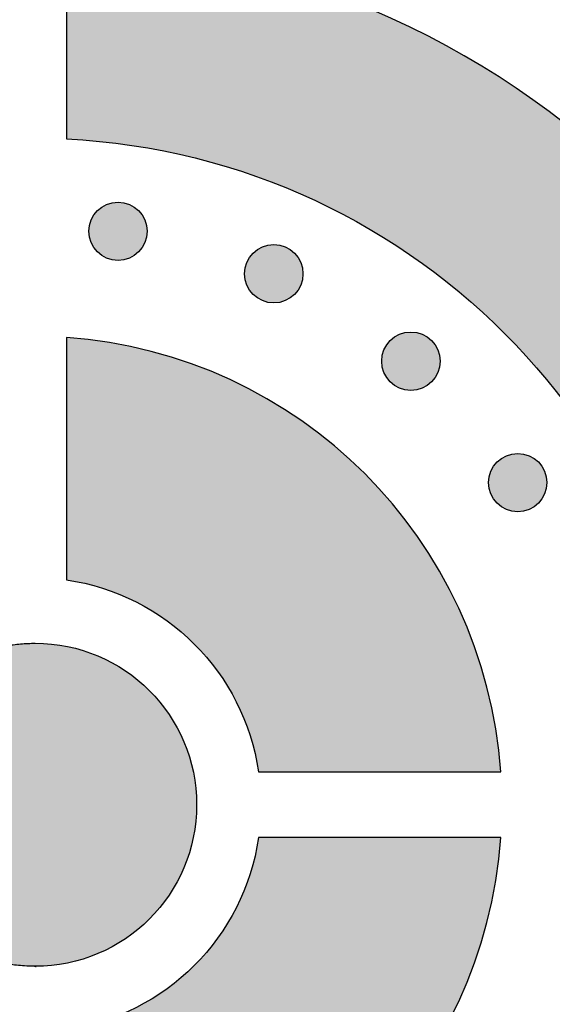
# Model space of a CAD drawing. Header units: millimetres. Extents: x -3873 to -97, y 912 to 4165.
# Tile 389 of 656: x -1656 to -1623, y 2578 to 2638. Entities that reach past the tile are written whole.
import ezdxf

# ---------------------------------------------------------------- set-up
doc = ezdxf.new("R2010")
doc.units = ezdxf.units.MM
doc.layers.add('pattern', color=7, linetype='Continuous', true_color=0x000000)

msp = doc.modelspace()

# ---------------------------------------------------------------- hatches: boundary and pattern name
at = {"layer": 'pattern'}
for points in [[(-1653.016, 2630.506), (-1652.142, 2630.454), (-1651.262, 2630.382), (-1650.376, 2630.289), (-1649.486, 2630.177), (-1648.591, 2630.043), (-1647.692, 2629.888), (-1646.791, 2629.712), (-1645.888, 2629.514), (-1644.983, 2629.293), (-1644.077, 2629.051), (-1643.172, 2628.785), (-1642.268, 2628.497), (-1641.365, 2628.186), (-1640.465, 2627.851), (-1639.568, 2627.494), (-1638.676, 2627.113), (-1637.788, 2626.708), (-1636.907, 2626.281), (-1636.033, 2625.83), (-1635.167, 2625.357), (-1634.309, 2624.86), (-1633.461, 2624.341), (-1632.623, 2623.8), (-1631.796, 2623.237), (-1630.982, 2622.651), (-1630.181, 2622.045), (-1629.393, 2621.417), (-1628.621, 2620.77), (-1627.864, 2620.102), (-1627.122, 2619.415), (-1626.398, 2618.709), (-1625.692, 2617.985), (-1625.004, 2617.244), (-1624.334, 2616.486), (-1623.685, 2615.712), (-1623.055, 2614.923), (-1622.446, 2614.119), (-1621.858, 2613.302), (-1621.292, 2612.472), (-1620.747, 2611.629), (-1620.225, 2610.776), (-1619.726, 2609.913), (-1619.249, 2609.04), (-1618.796, 2608.159), (-1618.365, 2607.27), (-1617.958, 2606.375), (-1617.575, 2605.474), (-1617.215, 2604.568), (-1616.878, 2603.658), (-1616.565, 2602.744), (-1616.275, 2601.829), (-1616.009, 2600.912), (-1615.766, 2599.994), (-1615.545, 2599.077), (-1615.347, 2598.161), (-1615.172, 2597.246), (-1615.018, 2596.334), (-1614.886, 2595.425), (-1614.776, 2594.52), (-1614.687, 2593.62), (-1614.618, 2592.725), (-1614.57, 2591.836), (-1614.541, 2590.953), (-1614.531, 2590.077), (-1614.541, 2589.201), (-1614.569, 2588.318), (-1614.618, 2587.429), (-1614.686, 2586.534), (-1614.775, 2585.634), (-1614.886, 2584.729), (-1615.017, 2583.82), (-1615.171, 2582.908), (-1615.346, 2581.993), (-1615.544, 2581.077), (-1615.764, 2580.16), (-1616.007, 2579.242), (-1616.274, 2578.325), (-1616.563, 2577.41), (-1616.876, 2576.496), (-1617.212, 2575.586), (-1617.572, 2574.68), (-1617.956, 2573.779), (-1618.362, 2572.883), (-1618.793, 2571.994), (-1619.246, 2571.113), (-1619.723, 2570.24), (-1620.222, 2569.377), (-1620.744, 2568.524), (-1621.288, 2567.681), (-1621.854, 2566.851), (-1622.442, 2566.034), (-1623.051, 2565.23), (-1623.68, 2564.441), (-1624.33, 2563.667), (-1624.999, 2562.909), (-1625.687, 2562.167), (-1626.394, 2561.443), (-1627.118, 2560.737), (-1627.859, 2560.05), (-1628.616, 2559.382), (-1629.388, 2558.734), (-1630.176, 2558.107), (-1630.977, 2557.5), (-1631.791, 2556.915), (-1632.617, 2556.351), (-1633.455, 2555.81), (-1634.303, 2555.29), (-1635.161, 2554.794), (-1636.027, 2554.32), (-1636.901, 2553.869), (-1637.782, 2553.442), (-1638.67, 2553.038), (-1639.562, 2552.657), (-1640.459, 2552.299), (-1641.359, 2551.964), (-1642.261, 2551.653), (-1643.166, 2551.364), (-1644.071, 2551.099), (-1644.976, 2550.856), (-1645.881, 2550.635), (-1646.785, 2550.437), (-1647.686, 2550.26), (-1648.584, 2550.106), (-1649.479, 2549.972), (-1650.37, 2549.859), (-1651.255, 2549.767), (-1652.136, 2549.694), (-1653.01, 2549.641), (-1653.009, 2537.63), (-1651.868, 2537.686), (-1650.719, 2537.768), (-1649.562, 2537.876), (-1648.399, 2538.01), (-1647.229, 2538.172), (-1646.055, 2538.362), (-1644.876, 2538.58), (-1643.695, 2538.827), (-1642.511, 2539.103), (-1641.326, 2539.408), (-1640.14, 2539.743), (-1638.956, 2540.109), (-1637.773, 2540.504), (-1636.594, 2540.93), (-1635.419, 2541.387), (-1634.249, 2541.874), (-1633.085, 2542.392), (-1631.929, 2542.941), (-1630.782, 2543.52), (-1629.645, 2544.13), (-1628.52, 2544.77), (-1627.406, 2545.44), (-1626.306, 2546.139), (-1625.221, 2546.868), (-1624.151, 2547.625), (-1623.099, 2548.41), (-1622.064, 2549.224), (-1621.049, 2550.064), (-1620.054, 2550.93), (-1619.08, 2551.823), (-1618.128, 2552.74), (-1617.199, 2553.68), (-1616.295, 2554.645), (-1615.415, 2555.631), (-1614.561, 2556.638), (-1613.733, 2557.666), (-1612.932, 2558.713), (-1612.159, 2559.777), (-1611.414, 2560.859), (-1610.698, 2561.957), (-1610.012, 2563.069), (-1609.355, 2564.195), (-1608.729, 2565.333), (-1608.132, 2566.483), (-1607.566, 2567.642), (-1607.032, 2568.811), (-1606.527, 2569.987), (-1606.054, 2571.169), (-1605.612, 2572.357), (-1605.201, 2573.549), (-1604.82, 2574.744), (-1604.47, 2575.941), (-1604.15, 2577.138), (-1603.861, 2578.335), (-1603.601, 2579.531), (-1603.371, 2580.725), (-1603.169, 2581.915), (-1602.996, 2583.101), (-1602.852, 2584.282), (-1602.735, 2585.457), (-1602.645, 2586.624), (-1602.581, 2587.784), (-1602.544, 2588.936), (-1602.531, 2590.078), (-1602.544, 2591.22), (-1602.582, 2592.372), (-1602.645, 2593.532), (-1602.735, 2594.699), (-1602.853, 2595.874), (-1602.998, 2597.055), (-1603.171, 2598.241), (-1603.372, 2599.431), (-1603.603, 2600.625), (-1603.863, 2601.821), (-1604.153, 2603.018), (-1604.472, 2604.215), (-1604.823, 2605.412), (-1605.203, 2606.607), (-1605.615, 2607.799), (-1606.057, 2608.986), (-1606.531, 2610.169), (-1607.035, 2611.345), (-1607.57, 2612.513), (-1608.136, 2613.672), (-1608.733, 2614.822), (-1609.359, 2615.96), (-1610.016, 2617.086), (-1610.703, 2618.198), (-1611.419, 2619.296), (-1612.164, 2620.377), (-1612.937, 2621.442), (-1613.738, 2622.489), (-1614.566, 2623.516), (-1615.42, 2624.523), (-1616.3, 2625.509), (-1617.205, 2626.473), (-1618.134, 2627.414), (-1619.086, 2628.331), (-1620.06, 2629.223), (-1621.056, 2630.089), (-1622.071, 2630.929), (-1623.106, 2631.742), (-1624.158, 2632.528), (-1625.228, 2633.285), (-1626.313, 2634.013), (-1627.413, 2634.712), (-1628.527, 2635.382), (-1629.653, 2636.022), (-1630.79, 2636.631), (-1631.937, 2637.21), (-1633.093, 2637.759), (-1634.257, 2638.277), (-1635.427, 2638.764), (-1636.602, 2639.22), (-1637.782, 2639.646), (-1638.964, 2640.042), (-1640.149, 2640.407), (-1641.334, 2640.742), (-1642.519, 2641.047), (-1643.703, 2641.323), (-1644.885, 2641.569), (-1646.063, 2641.787), (-1647.238, 2641.977), (-1648.407, 2642.138), (-1649.571, 2642.273), (-1650.727, 2642.38), (-1651.877, 2642.462), (-1653.017, 2642.518)], [(-1651.13, 2623.633), (-1651.102, 2623.606), (-1651.073, 2623.579), (-1651.043, 2623.552), (-1651.012, 2623.526), (-1650.98, 2623.5), (-1650.948, 2623.475), (-1650.915, 2623.45), (-1650.881, 2623.426), (-1650.846, 2623.403), (-1650.81, 2623.38), (-1650.773, 2623.358), (-1650.736, 2623.337), (-1650.698, 2623.316), (-1650.659, 2623.296), (-1650.62, 2623.278), (-1650.58, 2623.26), (-1650.539, 2623.243), (-1650.498, 2623.227), (-1650.456, 2623.211), (-1650.413, 2623.197), (-1650.37, 2623.184), (-1650.327, 2623.172), (-1650.283, 2623.161), (-1650.239, 2623.151), (-1650.194, 2623.143), (-1650.149, 2623.135), (-1650.104, 2623.129), (-1650.058, 2623.123), (-1650.013, 2623.119), (-1649.967, 2623.116), (-1649.921, 2623.114), (-1649.875, 2623.114), (-1649.829, 2623.114), (-1649.783, 2623.116), (-1649.738, 2623.119), (-1649.692, 2623.123), (-1649.647, 2623.129), (-1649.601, 2623.135), (-1649.556, 2623.143), (-1649.512, 2623.151), (-1649.467, 2623.161), (-1649.423, 2623.172), (-1649.38, 2623.184), (-1649.337, 2623.197), (-1649.295, 2623.212), (-1649.253, 2623.227), (-1649.211, 2623.243), (-1649.171, 2623.26), (-1649.13, 2623.278), (-1649.091, 2623.297), (-1649.052, 2623.316), (-1649.014, 2623.337), (-1648.977, 2623.358), (-1648.941, 2623.38), (-1648.905, 2623.403), (-1648.87, 2623.426), (-1648.836, 2623.45), (-1648.802, 2623.475), (-1648.77, 2623.5), (-1648.738, 2623.526), (-1648.708, 2623.552), (-1648.678, 2623.579), (-1648.649, 2623.606), (-1648.621, 2623.634), (-1648.593, 2623.662), (-1648.566, 2623.691), (-1648.539, 2623.721), (-1648.513, 2623.751), (-1648.487, 2623.783), (-1648.462, 2623.815), (-1648.437, 2623.849), (-1648.413, 2623.883), (-1648.39, 2623.918), (-1648.367, 2623.953), (-1648.345, 2623.99), (-1648.324, 2624.027), (-1648.303, 2624.065), (-1648.284, 2624.104), (-1648.265, 2624.143), (-1648.247, 2624.183), (-1648.23, 2624.224), (-1648.214, 2624.266), (-1648.199, 2624.308), (-1648.185, 2624.35), (-1648.172, 2624.393), (-1648.16, 2624.436), (-1648.149, 2624.48), (-1648.139, 2624.525), (-1648.13, 2624.569), (-1648.122, 2624.614), (-1648.116, 2624.659), (-1648.111, 2624.705), (-1648.106, 2624.751), (-1648.103, 2624.796), (-1648.102, 2624.842), (-1648.101, 2624.888), (-1648.102, 2624.934), (-1648.103, 2624.98), (-1648.106, 2625.026), (-1648.111, 2625.071), (-1648.116, 2625.117), (-1648.122, 2625.162), (-1648.13, 2625.207), (-1648.139, 2625.252), (-1648.149, 2625.296), (-1648.16, 2625.34), (-1648.172, 2625.383), (-1648.185, 2625.426), (-1648.199, 2625.469), (-1648.214, 2625.511), (-1648.23, 2625.552), (-1648.247, 2625.593), (-1648.265, 2625.633), (-1648.284, 2625.672), (-1648.304, 2625.711), (-1648.324, 2625.749), (-1648.345, 2625.786), (-1648.367, 2625.823), (-1648.39, 2625.859), (-1648.413, 2625.894), (-1648.438, 2625.928), (-1648.462, 2625.961), (-1648.487, 2625.993), (-1648.513, 2626.025), (-1648.539, 2626.056), (-1648.566, 2626.086), (-1648.593, 2626.115), (-1648.621, 2626.143), (-1648.649, 2626.17), (-1648.678, 2626.197), (-1648.708, 2626.224), (-1648.739, 2626.25), (-1648.77, 2626.276), (-1648.803, 2626.301), (-1648.836, 2626.326), (-1648.87, 2626.35), (-1648.905, 2626.374), (-1648.941, 2626.396), (-1648.977, 2626.418), (-1649.015, 2626.44), (-1649.053, 2626.46), (-1649.091, 2626.48), (-1649.131, 2626.499), (-1649.171, 2626.516), (-1649.212, 2626.533), (-1649.253, 2626.55), (-1649.295, 2626.565), (-1649.337, 2626.579), (-1649.38, 2626.592), (-1649.424, 2626.604), (-1649.468, 2626.615), (-1649.512, 2626.625), (-1649.557, 2626.633), (-1649.602, 2626.641), (-1649.647, 2626.648), (-1649.692, 2626.653), (-1649.738, 2626.657), (-1649.784, 2626.66), (-1649.83, 2626.662), (-1649.876, 2626.662), (-1649.921, 2626.662), (-1649.967, 2626.66), (-1650.013, 2626.657), (-1650.059, 2626.653), (-1650.104, 2626.648), (-1650.149, 2626.641), (-1650.194, 2626.633), (-1650.239, 2626.625), (-1650.283, 2626.615), (-1650.327, 2626.604), (-1650.371, 2626.592), (-1650.414, 2626.579), (-1650.456, 2626.565), (-1650.498, 2626.549), (-1650.539, 2626.533), (-1650.58, 2626.516), (-1650.62, 2626.498), (-1650.66, 2626.48), (-1650.698, 2626.46), (-1650.736, 2626.439), (-1650.774, 2626.418), (-1650.81, 2626.396), (-1650.846, 2626.373), (-1650.881, 2626.35), (-1650.915, 2626.326), (-1650.948, 2626.301), (-1650.981, 2626.276), (-1651.012, 2626.25), (-1651.043, 2626.224), (-1651.073, 2626.197), (-1651.102, 2626.17), (-1651.13, 2626.143), (-1651.158, 2626.114), (-1651.185, 2626.085), (-1651.211, 2626.056), (-1651.238, 2626.025), (-1651.263, 2625.993), (-1651.289, 2625.961), (-1651.313, 2625.927), (-1651.337, 2625.893), (-1651.361, 2625.858), (-1651.384, 2625.823), (-1651.406, 2625.786), (-1651.427, 2625.749), (-1651.447, 2625.711), (-1651.467, 2625.672), (-1651.486, 2625.633), (-1651.504, 2625.593), (-1651.521, 2625.552), (-1651.537, 2625.511), (-1651.552, 2625.469), (-1651.566, 2625.426), (-1651.579, 2625.383), (-1651.591, 2625.34), (-1651.602, 2625.296), (-1651.612, 2625.251), (-1651.621, 2625.207), (-1651.628, 2625.162), (-1651.635, 2625.117), (-1651.64, 2625.071), (-1651.644, 2625.026), (-1651.647, 2624.98), (-1651.649, 2624.934), (-1651.65, 2624.888), (-1651.649, 2624.842), (-1651.647, 2624.796), (-1651.644, 2624.75), (-1651.64, 2624.705), (-1651.635, 2624.659), (-1651.628, 2624.614), (-1651.621, 2624.569), (-1651.612, 2624.524), (-1651.602, 2624.48), (-1651.591, 2624.436), (-1651.579, 2624.393), (-1651.566, 2624.35), (-1651.552, 2624.307), (-1651.537, 2624.265), (-1651.521, 2624.224), (-1651.504, 2624.183), (-1651.486, 2624.143), (-1651.467, 2624.104), (-1651.447, 2624.065), (-1651.427, 2624.027), (-1651.405, 2623.99), (-1651.383, 2623.953), (-1651.361, 2623.917), (-1651.337, 2623.883), (-1651.313, 2623.848), (-1651.289, 2623.815), (-1651.263, 2623.783), (-1651.238, 2623.751), (-1651.211, 2623.72), (-1651.185, 2623.691), (-1651.157, 2623.661)], [(-1641.655, 2621.048), (-1641.627, 2621.021), (-1641.598, 2620.994), (-1641.568, 2620.967), (-1641.537, 2620.941), (-1641.505, 2620.915), (-1641.473, 2620.89), (-1641.44, 2620.865), (-1641.406, 2620.841), (-1641.371, 2620.817), (-1641.335, 2620.795), (-1641.298, 2620.773), (-1641.261, 2620.751), (-1641.223, 2620.731), (-1641.184, 2620.711), (-1641.145, 2620.692), (-1641.105, 2620.674), (-1641.064, 2620.657), (-1641.023, 2620.641), (-1640.981, 2620.626), (-1640.938, 2620.612), (-1640.895, 2620.599), (-1640.852, 2620.587), (-1640.808, 2620.576), (-1640.764, 2620.566), (-1640.719, 2620.557), (-1640.674, 2620.55), (-1640.629, 2620.543), (-1640.583, 2620.538), (-1640.538, 2620.534), (-1640.492, 2620.531), (-1640.446, 2620.529), (-1640.4, 2620.529), (-1640.354, 2620.529), (-1640.308, 2620.531), (-1640.263, 2620.534), (-1640.217, 2620.538), (-1640.171, 2620.543), (-1640.126, 2620.55), (-1640.081, 2620.558), (-1640.037, 2620.566), (-1639.992, 2620.576), (-1639.948, 2620.587), (-1639.905, 2620.599), (-1639.862, 2620.612), (-1639.819, 2620.626), (-1639.778, 2620.641), (-1639.736, 2620.658), (-1639.695, 2620.675), (-1639.655, 2620.693), (-1639.616, 2620.711), (-1639.577, 2620.731), (-1639.539, 2620.752), (-1639.502, 2620.773), (-1639.465, 2620.795), (-1639.43, 2620.818), (-1639.395, 2620.841), (-1639.361, 2620.865), (-1639.327, 2620.89), (-1639.295, 2620.915), (-1639.263, 2620.941), (-1639.233, 2620.967), (-1639.203, 2620.994), (-1639.174, 2621.021), (-1639.146, 2621.048), (-1639.118, 2621.077), (-1639.091, 2621.106), (-1639.064, 2621.135), (-1639.038, 2621.166), (-1639.012, 2621.198), (-1638.987, 2621.23), (-1638.962, 2621.264), (-1638.938, 2621.298), (-1638.915, 2621.333), (-1638.892, 2621.368), (-1638.87, 2621.405), (-1638.849, 2621.442), (-1638.828, 2621.48), (-1638.809, 2621.519), (-1638.79, 2621.558), (-1638.772, 2621.598), (-1638.755, 2621.639), (-1638.739, 2621.68), (-1638.724, 2621.722), (-1638.71, 2621.765), (-1638.697, 2621.808), (-1638.684, 2621.851), (-1638.674, 2621.895), (-1638.664, 2621.939), (-1638.655, 2621.984), (-1638.647, 2622.029), (-1638.641, 2622.074), (-1638.636, 2622.12), (-1638.631, 2622.165), (-1638.628, 2622.211), (-1638.627, 2622.257), (-1638.626, 2622.303), (-1638.627, 2622.349), (-1638.628, 2622.395), (-1638.631, 2622.441), (-1638.636, 2622.486), (-1638.641, 2622.532), (-1638.647, 2622.577), (-1638.655, 2622.622), (-1638.664, 2622.667), (-1638.674, 2622.711), (-1638.685, 2622.755), (-1638.697, 2622.798), (-1638.71, 2622.841), (-1638.724, 2622.884), (-1638.739, 2622.926), (-1638.755, 2622.967), (-1638.772, 2623.008), (-1638.79, 2623.048), (-1638.809, 2623.087), (-1638.828, 2623.126), (-1638.849, 2623.164), (-1638.87, 2623.201), (-1638.892, 2623.238), (-1638.915, 2623.273), (-1638.938, 2623.308), (-1638.962, 2623.343), (-1638.987, 2623.376), (-1639.012, 2623.408), (-1639.038, 2623.44), (-1639.064, 2623.471), (-1639.091, 2623.5), (-1639.118, 2623.529), (-1639.146, 2623.558), (-1639.174, 2623.585), (-1639.203, 2623.612), (-1639.233, 2623.639), (-1639.264, 2623.665), (-1639.295, 2623.691), (-1639.328, 2623.716), (-1639.361, 2623.741), (-1639.395, 2623.765), (-1639.43, 2623.788), (-1639.466, 2623.811), (-1639.502, 2623.833), (-1639.539, 2623.854), (-1639.577, 2623.875), (-1639.616, 2623.895), (-1639.656, 2623.913), (-1639.696, 2623.931), (-1639.736, 2623.948), (-1639.778, 2623.964), (-1639.82, 2623.98), (-1639.862, 2623.994), (-1639.905, 2624.007), (-1639.949, 2624.019), (-1639.993, 2624.03), (-1640.037, 2624.04), (-1640.082, 2624.048), (-1640.127, 2624.056), (-1640.172, 2624.062), (-1640.217, 2624.068), (-1640.263, 2624.072), (-1640.309, 2624.075), (-1640.355, 2624.077), (-1640.4, 2624.077), (-1640.446, 2624.077), (-1640.492, 2624.075), (-1640.538, 2624.072), (-1640.584, 2624.068), (-1640.629, 2624.062), (-1640.674, 2624.056), (-1640.719, 2624.048), (-1640.764, 2624.04), (-1640.808, 2624.03), (-1640.852, 2624.019), (-1640.896, 2624.007), (-1640.939, 2623.994), (-1640.981, 2623.979), (-1641.023, 2623.964), (-1641.064, 2623.948), (-1641.105, 2623.931), (-1641.145, 2623.913), (-1641.185, 2623.894), (-1641.223, 2623.875), (-1641.261, 2623.854), (-1641.299, 2623.833), (-1641.335, 2623.811), (-1641.371, 2623.788), (-1641.406, 2623.765), (-1641.44, 2623.741), (-1641.473, 2623.716), (-1641.506, 2623.691), (-1641.537, 2623.665), (-1641.568, 2623.639), (-1641.598, 2623.612), (-1641.627, 2623.585), (-1641.655, 2623.557), (-1641.683, 2623.529), (-1641.71, 2623.5), (-1641.736, 2623.47), (-1641.763, 2623.44), (-1641.788, 2623.408), (-1641.814, 2623.376), (-1641.838, 2623.342), (-1641.862, 2623.308), (-1641.886, 2623.273), (-1641.909, 2623.238), (-1641.931, 2623.201), (-1641.952, 2623.164), (-1641.972, 2623.126), (-1641.992, 2623.087), (-1642.011, 2623.048), (-1642.029, 2623.007), (-1642.046, 2622.967), (-1642.062, 2622.925), (-1642.077, 2622.883), (-1642.091, 2622.841), (-1642.104, 2622.798), (-1642.116, 2622.755), (-1642.127, 2622.711), (-1642.137, 2622.666), (-1642.146, 2622.622), (-1642.153, 2622.577), (-1642.16, 2622.531), (-1642.165, 2622.486), (-1642.169, 2622.44), (-1642.172, 2622.395), (-1642.174, 2622.349), (-1642.175, 2622.303), (-1642.174, 2622.257), (-1642.172, 2622.211), (-1642.169, 2622.165), (-1642.165, 2622.12), (-1642.16, 2622.074), (-1642.153, 2622.029), (-1642.146, 2621.984), (-1642.137, 2621.939), (-1642.127, 2621.895), (-1642.116, 2621.851), (-1642.104, 2621.808), (-1642.091, 2621.765), (-1642.077, 2621.722), (-1642.062, 2621.68), (-1642.046, 2621.639), (-1642.029, 2621.598), (-1642.011, 2621.558), (-1641.992, 2621.519), (-1641.972, 2621.48), (-1641.952, 2621.442), (-1641.93, 2621.405), (-1641.908, 2621.368), (-1641.886, 2621.332), (-1641.862, 2621.297), (-1641.838, 2621.263), (-1641.814, 2621.23), (-1641.788, 2621.198), (-1641.763, 2621.166), (-1641.736, 2621.135), (-1641.71, 2621.105), (-1641.682, 2621.076)], [(-1633.322, 2615.734), (-1633.294, 2615.706), (-1633.265, 2615.679), (-1633.235, 2615.652), (-1633.204, 2615.626), (-1633.172, 2615.6), (-1633.14, 2615.575), (-1633.107, 2615.55), (-1633.073, 2615.526), (-1633.038, 2615.503), (-1633.002, 2615.48), (-1632.965, 2615.458), (-1632.928, 2615.437), (-1632.89, 2615.416), (-1632.851, 2615.397), (-1632.812, 2615.378), (-1632.772, 2615.36), (-1632.731, 2615.343), (-1632.69, 2615.327), (-1632.648, 2615.312), (-1632.605, 2615.298), (-1632.562, 2615.284), (-1632.519, 2615.272), (-1632.475, 2615.262), (-1632.431, 2615.252), (-1632.386, 2615.243), (-1632.341, 2615.235), (-1632.296, 2615.229), (-1632.25, 2615.223), (-1632.205, 2615.219), (-1632.159, 2615.216), (-1632.113, 2615.215), (-1632.067, 2615.214), (-1632.021, 2615.215), (-1631.975, 2615.216), (-1631.93, 2615.219), (-1631.884, 2615.224), (-1631.838, 2615.229), (-1631.793, 2615.235), (-1631.748, 2615.243), (-1631.704, 2615.252), (-1631.659, 2615.262), (-1631.615, 2615.273), (-1631.572, 2615.285), (-1631.529, 2615.298), (-1631.486, 2615.312), (-1631.445, 2615.327), (-1631.403, 2615.343), (-1631.362, 2615.36), (-1631.322, 2615.378), (-1631.283, 2615.397), (-1631.244, 2615.416), (-1631.206, 2615.437), (-1631.169, 2615.458), (-1631.132, 2615.48), (-1631.097, 2615.503), (-1631.062, 2615.526), (-1631.028, 2615.55), (-1630.994, 2615.575), (-1630.962, 2615.6), (-1630.93, 2615.626), (-1630.9, 2615.652), (-1630.87, 2615.679), (-1630.841, 2615.706), (-1630.813, 2615.734), (-1630.785, 2615.762), (-1630.758, 2615.791), (-1630.731, 2615.821), (-1630.705, 2615.852), (-1630.679, 2615.883), (-1630.654, 2615.916), (-1630.629, 2615.949), (-1630.605, 2615.983), (-1630.582, 2616.018), (-1630.559, 2616.054), (-1630.537, 2616.09), (-1630.516, 2616.127), (-1630.495, 2616.165), (-1630.476, 2616.204), (-1630.457, 2616.244), (-1630.439, 2616.284), (-1630.422, 2616.324), (-1630.406, 2616.366), (-1630.391, 2616.408), (-1630.377, 2616.45), (-1630.363, 2616.493), (-1630.351, 2616.537), (-1630.341, 2616.581), (-1630.331, 2616.625), (-1630.322, 2616.67), (-1630.314, 2616.715), (-1630.308, 2616.76), (-1630.302, 2616.805), (-1630.298, 2616.851), (-1630.295, 2616.897), (-1630.294, 2616.943), (-1630.293, 2616.988), (-1630.294, 2617.034), (-1630.295, 2617.08), (-1630.298, 2617.126), (-1630.303, 2617.172), (-1630.308, 2617.217), (-1630.314, 2617.262), (-1630.322, 2617.307), (-1630.331, 2617.352), (-1630.341, 2617.396), (-1630.352, 2617.44), (-1630.364, 2617.484), (-1630.377, 2617.527), (-1630.391, 2617.569), (-1630.406, 2617.611), (-1630.422, 2617.652), (-1630.439, 2617.693), (-1630.457, 2617.733), (-1630.476, 2617.773), (-1630.495, 2617.811), (-1630.516, 2617.849), (-1630.537, 2617.887), (-1630.559, 2617.923), (-1630.582, 2617.959), (-1630.605, 2617.994), (-1630.629, 2618.028), (-1630.654, 2618.061), (-1630.679, 2618.094), (-1630.705, 2618.125), (-1630.731, 2618.156), (-1630.758, 2618.186), (-1630.785, 2618.215), (-1630.813, 2618.243), (-1630.841, 2618.271), (-1630.87, 2618.298), (-1630.9, 2618.324), (-1630.931, 2618.351), (-1630.962, 2618.376), (-1630.995, 2618.402), (-1631.028, 2618.426), (-1631.062, 2618.45), (-1631.097, 2618.474), (-1631.133, 2618.497), (-1631.169, 2618.519), (-1631.206, 2618.54), (-1631.244, 2618.56), (-1631.283, 2618.58), (-1631.323, 2618.599), (-1631.363, 2618.617), (-1631.403, 2618.634), (-1631.445, 2618.65), (-1631.487, 2618.665), (-1631.529, 2618.679), (-1631.572, 2618.692), (-1631.616, 2618.704), (-1631.66, 2618.715), (-1631.704, 2618.725), (-1631.749, 2618.734), (-1631.794, 2618.741), (-1631.839, 2618.748), (-1631.884, 2618.753), (-1631.93, 2618.757), (-1631.976, 2618.76), (-1632.022, 2618.762), (-1632.067, 2618.763), (-1632.113, 2618.762), (-1632.159, 2618.76), (-1632.205, 2618.757), (-1632.251, 2618.753), (-1632.296, 2618.748), (-1632.341, 2618.741), (-1632.386, 2618.734), (-1632.431, 2618.725), (-1632.475, 2618.715), (-1632.519, 2618.704), (-1632.563, 2618.692), (-1632.606, 2618.679), (-1632.648, 2618.665), (-1632.69, 2618.65), (-1632.731, 2618.634), (-1632.772, 2618.617), (-1632.812, 2618.599), (-1632.852, 2618.58), (-1632.89, 2618.56), (-1632.928, 2618.54), (-1632.966, 2618.518), (-1633.002, 2618.496), (-1633.038, 2618.474), (-1633.073, 2618.45), (-1633.107, 2618.426), (-1633.14, 2618.401), (-1633.173, 2618.376), (-1633.204, 2618.351), (-1633.235, 2618.324), (-1633.265, 2618.298), (-1633.294, 2618.27), (-1633.322, 2618.243), (-1633.35, 2618.215), (-1633.377, 2618.186), (-1633.403, 2618.156), (-1633.43, 2618.125), (-1633.455, 2618.093), (-1633.481, 2618.061), (-1633.505, 2618.028), (-1633.529, 2617.994), (-1633.553, 2617.959), (-1633.576, 2617.923), (-1633.598, 2617.886), (-1633.619, 2617.849), (-1633.639, 2617.811), (-1633.659, 2617.772), (-1633.678, 2617.733), (-1633.696, 2617.693), (-1633.713, 2617.652), (-1633.729, 2617.611), (-1633.744, 2617.569), (-1633.758, 2617.526), (-1633.771, 2617.483), (-1633.783, 2617.44), (-1633.794, 2617.396), (-1633.804, 2617.352), (-1633.813, 2617.307), (-1633.82, 2617.262), (-1633.827, 2617.217), (-1633.832, 2617.171), (-1633.836, 2617.126), (-1633.839, 2617.08), (-1633.841, 2617.034), (-1633.842, 2616.988), (-1633.841, 2616.942), (-1633.839, 2616.896), (-1633.836, 2616.851), (-1633.832, 2616.805), (-1633.827, 2616.759), (-1633.82, 2616.714), (-1633.813, 2616.669), (-1633.804, 2616.625), (-1633.794, 2616.58), (-1633.783, 2616.536), (-1633.771, 2616.493), (-1633.758, 2616.45), (-1633.744, 2616.407), (-1633.729, 2616.366), (-1633.713, 2616.324), (-1633.696, 2616.283), (-1633.678, 2616.243), (-1633.659, 2616.204), (-1633.639, 2616.165), (-1633.619, 2616.127), (-1633.597, 2616.09), (-1633.575, 2616.053), (-1633.553, 2616.018), (-1633.529, 2615.983), (-1633.505, 2615.949), (-1633.48, 2615.915), (-1633.455, 2615.883), (-1633.43, 2615.851), (-1633.403, 2615.821), (-1633.377, 2615.791), (-1633.349, 2615.762)], [(-1653.014, 2603.69), (-1652.759, 2603.65), (-1652.502, 2603.605), (-1652.245, 2603.555), (-1651.987, 2603.5), (-1651.729, 2603.439), (-1651.471, 2603.373), (-1651.213, 2603.302), (-1650.955, 2603.226), (-1650.697, 2603.144), (-1650.44, 2603.057), (-1650.183, 2602.964), (-1649.927, 2602.865), (-1649.672, 2602.762), (-1649.419, 2602.652), (-1649.166, 2602.538), (-1648.915, 2602.417), (-1648.666, 2602.292), (-1648.418, 2602.161), (-1648.173, 2602.024), (-1647.929, 2601.882), (-1647.688, 2601.735), (-1647.45, 2601.583), (-1647.214, 2601.425), (-1646.981, 2601.262), (-1646.751, 2601.094), (-1646.524, 2600.922), (-1646.3, 2600.744), (-1646.08, 2600.561), (-1645.864, 2600.374), (-1645.651, 2600.183), (-1645.442, 2599.987), (-1645.238, 2599.786), (-1645.037, 2599.582), (-1644.841, 2599.373), (-1644.649, 2599.16), (-1644.462, 2598.944), (-1644.28, 2598.724), (-1644.102, 2598.5), (-1643.929, 2598.273), (-1643.762, 2598.043), (-1643.599, 2597.81), (-1643.441, 2597.575), (-1643.289, 2597.336), (-1643.141, 2597.095), (-1642.999, 2596.852), (-1642.863, 2596.606), (-1642.732, 2596.359), (-1642.606, 2596.109), (-1642.486, 2595.858), (-1642.371, 2595.606), (-1642.262, 2595.352), (-1642.158, 2595.097), (-1642.059, 2594.841), (-1641.966, 2594.585), (-1641.879, 2594.327), (-1641.797, 2594.07), (-1641.721, 2593.812), (-1641.649, 2593.553), (-1641.584, 2593.295), (-1641.523, 2593.037), (-1641.468, 2592.78), (-1641.418, 2592.523), (-1641.373, 2592.266), (-1641.333, 2592.01), (-1626.602, 2592.011), (-1626.649, 2592.595), (-1626.709, 2593.183), (-1626.781, 2593.773), (-1626.866, 2594.365), (-1626.965, 2594.96), (-1627.077, 2595.557), (-1627.202, 2596.155), (-1627.341, 2596.753), (-1627.494, 2597.353), (-1627.661, 2597.952), (-1627.842, 2598.551), (-1628.038, 2599.149), (-1628.247, 2599.745), (-1628.471, 2600.34), (-1628.709, 2600.932), (-1628.962, 2601.522), (-1629.229, 2602.108), (-1629.51, 2602.69), (-1629.805, 2603.268), (-1630.115, 2603.841), (-1630.439, 2604.408), (-1630.777, 2604.97), (-1631.128, 2605.525), (-1631.493, 2606.073), (-1631.872, 2606.613), (-1632.264, 2607.146), (-1632.668, 2607.67), (-1633.085, 2608.186), (-1633.515, 2608.692), (-1633.957, 2609.189), (-1634.41, 2609.675), (-1634.875, 2610.151), (-1635.351, 2610.615), (-1635.837, 2611.069), (-1636.334, 2611.51), (-1636.84, 2611.94), (-1637.355, 2612.357), (-1637.88, 2612.762), (-1638.413, 2613.153), (-1638.953, 2613.532), (-1639.502, 2613.897), (-1640.057, 2614.248), (-1640.618, 2614.586), (-1641.186, 2614.909), (-1641.759, 2615.219), (-1642.336, 2615.514), (-1642.919, 2615.796), (-1643.505, 2616.062), (-1644.094, 2616.315), (-1644.687, 2616.553), (-1645.281, 2616.777), (-1645.878, 2616.986), (-1646.476, 2617.181), (-1647.075, 2617.362), (-1647.674, 2617.529), (-1648.273, 2617.682), (-1648.872, 2617.821), (-1649.47, 2617.946), (-1650.067, 2618.058), (-1650.662, 2618.157), (-1651.254, 2618.242), (-1651.844, 2618.314), (-1652.432, 2618.374), (-1653.016, 2618.421)], [(-1626.824, 2608.349), (-1626.796, 2608.322), (-1626.767, 2608.295), (-1626.737, 2608.268), (-1626.706, 2608.242), (-1626.675, 2608.216), (-1626.642, 2608.191), (-1626.609, 2608.166), (-1626.575, 2608.142), (-1626.54, 2608.119), (-1626.504, 2608.096), (-1626.468, 2608.074), (-1626.43, 2608.053), (-1626.392, 2608.032), (-1626.354, 2608.013), (-1626.314, 2607.994), (-1626.274, 2607.976), (-1626.233, 2607.959), (-1626.192, 2607.943), (-1626.15, 2607.928), (-1626.108, 2607.913), (-1626.065, 2607.9), (-1626.021, 2607.888), (-1625.977, 2607.877), (-1625.933, 2607.868), (-1625.888, 2607.859), (-1625.843, 2607.851), (-1625.798, 2607.845), (-1625.753, 2607.839), (-1625.707, 2607.835), (-1625.661, 2607.832), (-1625.615, 2607.83), (-1625.569, 2607.83), (-1625.523, 2607.83), (-1625.478, 2607.832), (-1625.432, 2607.835), (-1625.386, 2607.839), (-1625.341, 2607.845), (-1625.295, 2607.851), (-1625.25, 2607.859), (-1625.206, 2607.868), (-1625.161, 2607.877), (-1625.118, 2607.888), (-1625.074, 2607.9), (-1625.031, 2607.914), (-1624.989, 2607.928), (-1624.947, 2607.943), (-1624.905, 2607.959), (-1624.865, 2607.976), (-1624.825, 2607.994), (-1624.785, 2608.013), (-1624.746, 2608.032), (-1624.708, 2608.053), (-1624.671, 2608.074), (-1624.635, 2608.096), (-1624.599, 2608.119), (-1624.564, 2608.142), (-1624.53, 2608.166), (-1624.497, 2608.191), (-1624.464, 2608.216), (-1624.433, 2608.242), (-1624.402, 2608.268), (-1624.372, 2608.295), (-1624.343, 2608.322), (-1624.315, 2608.35), (-1624.287, 2608.378), (-1624.26, 2608.407), (-1624.233, 2608.437), (-1624.207, 2608.467), (-1624.181, 2608.499), (-1624.156, 2608.532), (-1624.131, 2608.565), (-1624.107, 2608.599), (-1624.084, 2608.634), (-1624.061, 2608.67), (-1624.039, 2608.706), (-1624.018, 2608.743), (-1623.998, 2608.781), (-1623.978, 2608.82), (-1623.959, 2608.86), (-1623.941, 2608.9), (-1623.924, 2608.94), (-1623.908, 2608.982), (-1623.893, 2609.024), (-1623.879, 2609.066), (-1623.866, 2609.109), (-1623.854, 2609.153), (-1623.843, 2609.196), (-1623.833, 2609.241), (-1623.824, 2609.285), (-1623.816, 2609.33), (-1623.81, 2609.376), (-1623.805, 2609.421), (-1623.801, 2609.467), (-1623.798, 2609.513), (-1623.796, 2609.558), (-1623.795, 2609.604), (-1623.796, 2609.65), (-1623.798, 2609.696), (-1623.801, 2609.742), (-1623.805, 2609.788), (-1623.81, 2609.833), (-1623.816, 2609.878), (-1623.824, 2609.923), (-1623.833, 2609.968), (-1623.843, 2610.012), (-1623.854, 2610.056), (-1623.866, 2610.1), (-1623.879, 2610.143), (-1623.893, 2610.185), (-1623.908, 2610.227), (-1623.924, 2610.268), (-1623.941, 2610.309), (-1623.959, 2610.349), (-1623.978, 2610.389), (-1623.998, 2610.427), (-1624.018, 2610.465), (-1624.039, 2610.503), (-1624.061, 2610.539), (-1624.084, 2610.575), (-1624.108, 2610.61), (-1624.132, 2610.644), (-1624.156, 2610.677), (-1624.182, 2610.71), (-1624.207, 2610.741), (-1624.234, 2610.772), (-1624.26, 2610.802), (-1624.287, 2610.831), (-1624.315, 2610.859), (-1624.343, 2610.886), (-1624.372, 2610.914), (-1624.402, 2610.94), (-1624.433, 2610.967), (-1624.464, 2610.992), (-1624.497, 2611.018), (-1624.53, 2611.042), (-1624.564, 2611.066), (-1624.599, 2611.09), (-1624.635, 2611.112), (-1624.671, 2611.134), (-1624.709, 2611.156), (-1624.747, 2611.176), (-1624.785, 2611.196), (-1624.825, 2611.215), (-1624.865, 2611.233), (-1624.906, 2611.25), (-1624.947, 2611.266), (-1624.989, 2611.281), (-1625.031, 2611.295), (-1625.074, 2611.308), (-1625.118, 2611.32), (-1625.162, 2611.331), (-1625.206, 2611.341), (-1625.251, 2611.35), (-1625.296, 2611.357), (-1625.341, 2611.364), (-1625.386, 2611.369), (-1625.432, 2611.373), (-1625.478, 2611.376), (-1625.524, 2611.378), (-1625.57, 2611.378), (-1625.616, 2611.378), (-1625.661, 2611.376), (-1625.707, 2611.373), (-1625.753, 2611.369), (-1625.798, 2611.364), (-1625.844, 2611.357), (-1625.889, 2611.35), (-1625.933, 2611.341), (-1625.977, 2611.331), (-1626.021, 2611.32), (-1626.065, 2611.308), (-1626.108, 2611.295), (-1626.15, 2611.281), (-1626.192, 2611.266), (-1626.234, 2611.25), (-1626.274, 2611.232), (-1626.314, 2611.215), (-1626.354, 2611.196), (-1626.393, 2611.176), (-1626.431, 2611.156), (-1626.468, 2611.134), (-1626.504, 2611.112), (-1626.54, 2611.089), (-1626.575, 2611.066), (-1626.609, 2611.042), (-1626.642, 2611.017), (-1626.675, 2610.992), (-1626.706, 2610.966), (-1626.737, 2610.94), (-1626.767, 2610.913), (-1626.796, 2610.886), (-1626.824, 2610.859), (-1626.852, 2610.831), (-1626.879, 2610.802), (-1626.906, 2610.772), (-1626.932, 2610.741), (-1626.958, 2610.709), (-1626.983, 2610.677), (-1627.007, 2610.644), (-1627.032, 2610.609), (-1627.055, 2610.575), (-1627.078, 2610.539), (-1627.1, 2610.502), (-1627.121, 2610.465), (-1627.141, 2610.427), (-1627.161, 2610.388), (-1627.18, 2610.349), (-1627.198, 2610.309), (-1627.215, 2610.268), (-1627.231, 2610.227), (-1627.246, 2610.185), (-1627.26, 2610.142), (-1627.273, 2610.099), (-1627.285, 2610.056), (-1627.296, 2610.012), (-1627.306, 2609.968), (-1627.315, 2609.923), (-1627.323, 2609.878), (-1627.329, 2609.833), (-1627.334, 2609.787), (-1627.338, 2609.742), (-1627.341, 2609.696), (-1627.343, 2609.65), (-1627.344, 2609.604), (-1627.343, 2609.558), (-1627.341, 2609.512), (-1627.338, 2609.466), (-1627.334, 2609.421), (-1627.329, 2609.375), (-1627.322, 2609.33), (-1627.315, 2609.285), (-1627.306, 2609.24), (-1627.296, 2609.196), (-1627.285, 2609.152), (-1627.273, 2609.109), (-1627.26, 2609.066), (-1627.246, 2609.023), (-1627.231, 2608.981), (-1627.215, 2608.94), (-1627.198, 2608.899), (-1627.18, 2608.859), (-1627.161, 2608.82), (-1627.141, 2608.781), (-1627.121, 2608.743), (-1627.1, 2608.706), (-1627.078, 2608.669), (-1627.055, 2608.634), (-1627.031, 2608.599), (-1627.007, 2608.565), (-1626.983, 2608.531), (-1626.957, 2608.499), (-1626.932, 2608.467), (-1626.905, 2608.437), (-1626.879, 2608.407), (-1626.852, 2608.378)], [(-1654.92, 2580.183), (-1655.147, 2580.186), (-1655.367, 2580.193), (-1655.589, 2580.206), (-1655.812, 2580.224), (-1656.036, 2580.247), (-1656.262, 2580.275), (-1656.489, 2580.309), (-1656.717, 2580.349), (-1656.945, 2580.394), (-1657.174, 2580.445), (-1657.403, 2580.502), (-1657.632, 2580.565), (-1657.861, 2580.634), (-1658.09, 2580.708), (-1658.318, 2580.789), (-1658.545, 2580.876), (-1658.771, 2580.969), (-1658.996, 2581.068), (-1659.219, 2581.173), (-1659.44, 2581.285), (-1659.66, 2581.402), (-1659.877, 2581.525), (-1660.092, 2581.654), (-1660.304, 2581.789), (-1660.513, 2581.93), (-1660.718, 2582.076), (-1660.921, 2582.228), (-1661.12, 2582.386), (-1661.314, 2582.548), (-1661.505, 2582.716), (-1661.692, 2582.889), (-1661.874, 2583.066), (-1662.051, 2583.249), (-1662.223, 2583.435), (-1662.391, 2583.626), (-1662.553, 2583.822), (-1662.71, 2584.02), (-1662.862, 2584.223), (-1663.008, 2584.429), (-1663.148, 2584.638), (-1663.283, 2584.85), (-1663.412, 2585.065), (-1663.535, 2585.283), (-1663.652, 2585.502), (-1663.763, 2585.724), (-1663.867, 2585.947), (-1663.966, 2586.172), (-1664.059, 2586.399), (-1664.145, 2586.626), (-1664.226, 2586.854), (-1664.3, 2587.083), (-1664.369, 2587.312), (-1664.431, 2587.541), (-1664.488, 2587.77), (-1664.538, 2587.999), (-1664.583, 2588.227), (-1664.623, 2588.455), (-1664.656, 2588.682), (-1664.684, 2588.908), (-1664.707, 2589.132), (-1664.725, 2589.356), (-1664.737, 2589.577), (-1664.744, 2589.797), (-1664.746, 2590.015), (-1664.744, 2590.233), (-1664.736, 2590.453), (-1664.724, 2590.675), (-1664.706, 2590.898), (-1664.683, 2591.123), (-1664.655, 2591.348), (-1664.621, 2591.575), (-1664.581, 2591.803), (-1664.536, 2592.031), (-1664.485, 2592.26), (-1664.428, 2592.489), (-1664.365, 2592.718), (-1664.297, 2592.947), (-1664.222, 2593.176), (-1664.141, 2593.404), (-1664.054, 2593.631), (-1663.961, 2593.857), (-1663.862, 2594.082), (-1663.757, 2594.305), (-1663.646, 2594.527), (-1663.529, 2594.746), (-1663.406, 2594.964), (-1663.277, 2595.178), (-1663.142, 2595.39), (-1663.001, 2595.599), (-1662.855, 2595.805), (-1662.703, 2596.008), (-1662.545, 2596.206), (-1662.383, 2596.401), (-1662.215, 2596.592), (-1662.042, 2596.778), (-1661.865, 2596.96), (-1661.683, 2597.138), (-1661.496, 2597.31), (-1661.305, 2597.478), (-1661.11, 2597.64), (-1660.911, 2597.798), (-1660.708, 2597.949), (-1660.502, 2598.095), (-1660.293, 2598.236), (-1660.081, 2598.37), (-1659.866, 2598.499), (-1659.649, 2598.622), (-1659.429, 2598.739), (-1659.208, 2598.85), (-1658.984, 2598.955), (-1658.759, 2599.054), (-1658.533, 2599.147), (-1658.306, 2599.233), (-1658.078, 2599.314), (-1657.849, 2599.388), (-1657.62, 2599.457), (-1657.391, 2599.519), (-1657.162, 2599.576), (-1656.933, 2599.627), (-1656.704, 2599.672), (-1656.477, 2599.711), (-1656.25, 2599.744), (-1656.024, 2599.773), (-1655.799, 2599.795), (-1655.576, 2599.813), (-1655.355, 2599.825), (-1655.135, 2599.832), (-1654.917, 2599.835), (-1654.699, 2599.832), (-1654.479, 2599.825), (-1654.257, 2599.812), (-1654.034, 2599.795), (-1653.809, 2599.772), (-1653.584, 2599.743), (-1653.357, 2599.71), (-1653.129, 2599.67), (-1652.901, 2599.625), (-1652.672, 2599.574), (-1652.443, 2599.517), (-1652.214, 2599.455), (-1651.984, 2599.386), (-1651.756, 2599.311), (-1651.528, 2599.231), (-1651.301, 2599.144), (-1651.074, 2599.051), (-1650.85, 2598.952), (-1650.626, 2598.847), (-1650.405, 2598.736), (-1650.185, 2598.619), (-1649.968, 2598.495), (-1649.753, 2598.366), (-1649.541, 2598.232), (-1649.332, 2598.091), (-1649.126, 2597.945), (-1648.924, 2597.793), (-1648.725, 2597.636), (-1648.53, 2597.473), (-1648.339, 2597.305), (-1648.153, 2597.133), (-1647.971, 2596.955), (-1647.793, 2596.773), (-1647.621, 2596.586), (-1647.453, 2596.395), (-1647.291, 2596.2), (-1647.134, 2596.001), (-1646.982, 2595.799), (-1646.836, 2595.593), (-1646.695, 2595.384), (-1646.56, 2595.172), (-1646.431, 2594.957), (-1646.308, 2594.74), (-1646.191, 2594.52), (-1646.08, 2594.298), (-1645.976, 2594.075), (-1645.877, 2593.85), (-1645.784, 2593.624), (-1645.697, 2593.397), (-1645.617, 2593.169), (-1645.542, 2592.94), (-1645.474, 2592.711), (-1645.411, 2592.482), (-1645.354, 2592.253), (-1645.304, 2592.024), (-1645.258, 2591.795), (-1645.219, 2591.568), (-1645.185, 2591.341), (-1645.157, 2591.115), (-1645.134, 2590.89), (-1645.117, 2590.667), (-1645.104, 2590.446), (-1645.097, 2590.226), (-1645.095, 2590.008), (-1645.097, 2589.789), (-1645.105, 2589.57), (-1645.117, 2589.348), (-1645.135, 2589.125), (-1645.158, 2588.9), (-1645.186, 2588.674), (-1645.22, 2588.448), (-1645.259, 2588.22), (-1645.304, 2587.991), (-1645.355, 2587.763), (-1645.412, 2587.533), (-1645.474, 2587.304), (-1645.543, 2587.075), (-1645.618, 2586.847), (-1645.698, 2586.619), (-1645.785, 2586.391), (-1645.878, 2586.165), (-1645.977, 2585.94), (-1646.082, 2585.717), (-1646.193, 2585.495), (-1646.31, 2585.276), (-1646.433, 2585.059), (-1646.562, 2584.844), (-1646.697, 2584.632), (-1646.837, 2584.423), (-1646.984, 2584.217), (-1647.135, 2584.014), (-1647.293, 2583.815), (-1647.455, 2583.621), (-1647.623, 2583.43), (-1647.795, 2583.243), (-1647.973, 2583.061), (-1648.155, 2582.883), (-1648.342, 2582.711), (-1648.533, 2582.543), (-1648.728, 2582.381), (-1648.926, 2582.223), (-1649.129, 2582.072), (-1649.335, 2581.925), (-1649.544, 2581.785), (-1649.756, 2581.65), (-1649.971, 2581.521), (-1650.188, 2581.398), (-1650.407, 2581.281), (-1650.629, 2581.17), (-1650.852, 2581.065), (-1651.077, 2580.966), (-1651.303, 2580.873), (-1651.531, 2580.787), (-1651.759, 2580.706), (-1651.987, 2580.631), (-1652.216, 2580.563), (-1652.446, 2580.5), (-1652.675, 2580.443), (-1652.904, 2580.393), (-1653.132, 2580.347), (-1653.36, 2580.308), (-1653.587, 2580.274), (-1653.812, 2580.246), (-1654.037, 2580.223), (-1654.26, 2580.206), (-1654.482, 2580.193), (-1654.702, 2580.186)], [(-1653.012, 2576.329), (-1653.011, 2561.598), (-1652.427, 2561.645), (-1651.84, 2561.704), (-1651.25, 2561.777), (-1650.657, 2561.862), (-1650.062, 2561.961), (-1649.466, 2562.073), (-1648.868, 2562.198), (-1648.269, 2562.337), (-1647.67, 2562.49), (-1647.07, 2562.657), (-1646.471, 2562.838), (-1645.873, 2563.033), (-1645.277, 2563.243), (-1644.682, 2563.467), (-1644.09, 2563.705), (-1643.5, 2563.958), (-1642.914, 2564.225), (-1642.332, 2564.506), (-1641.754, 2564.801), (-1641.182, 2565.111), (-1640.614, 2565.435), (-1640.053, 2565.773), (-1639.498, 2566.124), (-1638.95, 2566.489), (-1638.409, 2566.868), (-1637.876, 2567.259), (-1637.352, 2567.664), (-1636.836, 2568.081), (-1636.33, 2568.511), (-1635.834, 2568.953), (-1635.347, 2569.406), (-1634.872, 2569.871), (-1634.407, 2570.347), (-1633.954, 2570.833), (-1633.512, 2571.33), (-1633.083, 2571.836), (-1632.665, 2572.351), (-1632.261, 2572.876), (-1631.869, 2573.409), (-1631.491, 2573.949), (-1631.126, 2574.498), (-1630.774, 2575.053), (-1630.437, 2575.614), (-1630.113, 2576.182), (-1629.803, 2576.755), (-1629.508, 2577.332), (-1629.227, 2577.915), (-1628.96, 2578.501), (-1628.707, 2579.09), (-1628.469, 2579.682), (-1628.245, 2580.277), (-1628.036, 2580.874), (-1627.841, 2581.472), (-1627.66, 2582.071), (-1627.493, 2582.67), (-1627.34, 2583.269), (-1627.201, 2583.868), (-1627.076, 2584.466), (-1626.964, 2585.063), (-1626.866, 2585.657), (-1626.78, 2586.25), (-1626.708, 2586.84), (-1626.648, 2587.427), (-1626.601, 2588.011), (-1641.333, 2588.01), (-1641.373, 2587.754), (-1641.417, 2587.498), (-1641.467, 2587.241), (-1641.523, 2586.983), (-1641.583, 2586.725), (-1641.649, 2586.467), (-1641.72, 2586.209), (-1641.796, 2585.951), (-1641.878, 2585.693), (-1641.966, 2585.436), (-1642.059, 2585.179), (-1642.157, 2584.923), (-1642.261, 2584.668), (-1642.37, 2584.415), (-1642.485, 2584.162), (-1642.605, 2583.911), (-1642.731, 2583.662), (-1642.862, 2583.414), (-1642.998, 2583.169), (-1643.14, 2582.925), (-1643.287, 2582.684), (-1643.44, 2582.446), (-1643.597, 2582.21), (-1643.76, 2581.977), (-1643.928, 2581.747), (-1644.101, 2581.52), (-1644.278, 2581.296), (-1644.461, 2581.076), (-1644.648, 2580.86), (-1644.84, 2580.647), (-1645.036, 2580.438), (-1645.236, 2580.234), (-1645.441, 2580.033), (-1645.649, 2579.837), (-1645.862, 2579.645), (-1646.078, 2579.458), (-1646.298, 2579.276), (-1646.522, 2579.098), (-1646.749, 2578.925), (-1646.979, 2578.757), (-1647.212, 2578.595), (-1647.448, 2578.437), (-1647.686, 2578.284), (-1647.927, 2578.137), (-1648.171, 2577.995), (-1648.416, 2577.859), (-1648.664, 2577.728), (-1648.913, 2577.602), (-1649.164, 2577.482), (-1649.417, 2577.367), (-1649.67, 2577.257), (-1649.925, 2577.154), (-1650.181, 2577.055), (-1650.438, 2576.962), (-1650.695, 2576.875), (-1650.953, 2576.793), (-1651.211, 2576.717), (-1651.469, 2576.645), (-1651.727, 2576.58), (-1651.985, 2576.519), (-1652.243, 2576.464), (-1652.5, 2576.414), (-1652.756, 2576.369)]]:
    msp.add_hatch(color=256, dxfattribs=at).paths.add_polyline_path(points, flags=0)

# ---------------------------------------------------------------- linework, layer by layer
for p, q in [((-1653.017, 2642.518), (-1653.016, 2630.506)), ((-1653.016, 2618.421), (-1653.014, 2603.69)), ((-1641.333, 2592.01), (-1626.602, 2592.011)), ((-1626.601, 2588.011), (-1641.333, 2588.01))]:
    msp.add_line(p, q, dxfattribs=at)
for centre in [(-1649.875, 2624.888), (-1640.4, 2622.303), (-1632.067, 2616.988), (-1625.569, 2609.604)]:
    msp.add_circle(centre, 1.774, dxfattribs=at)
for centre, radius, start, end in [((-1655.013, 2590.074), 52.482, 272.18865, 87.8207), ((-1655.013, 2590.009), 28.482, 4.03129, 85.97806), ((-1654.795, 2907.856), 387.7, 270.26416, 310.72828), ((-1655.013, 2590.009), 28.482, 274.03129, 355.97806)]:
    msp.add_arc(centre, radius, start, end, dxfattribs=at)
at = {"layer": 'pattern', "extrusion": (0, 0, -1)}
for centre, radius, start, end in [((1655.013, 2590.074), 40.482, 92.82716, 267.16349), ((1655.013, 2590.009), 13.826, 98.31278, 171.67788), ((1654.795, 2907.856), 375.7, 234.147, 269.72755), ((1654.921, 2590.009), 9.826, 90.02263, 269.99533), ((1655.013, 2590.009), 13.826, 188.31278, 261.67788), ((1654.921, 2590.009), 9.826, 269.99533, 270.02263)]:
    msp.add_arc(centre, radius, start, end, dxfattribs=at)
at = {"layer": 'pattern'}
msp.add_rational_spline([(-1654.924, 2580.183), (-1654.927, 2580.183), (-1654.929, 2580.183), (-1664.752, 2580.192), (-1664.746, 2590.015), (-1664.74, 2599.839), (-1654.917, 2599.835)], [1, 0.999999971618, 1, 0.707191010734, 1, 0.707191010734, 1], degree=2, knots=[-30.863837, -30.863837, -30.863837, -30.859155, -30.859155, -15.427236, -15.427236, 0.004682, 0.004682, 0.004682], dxfattribs=at)

doc.saveas('drawing.dxf')
